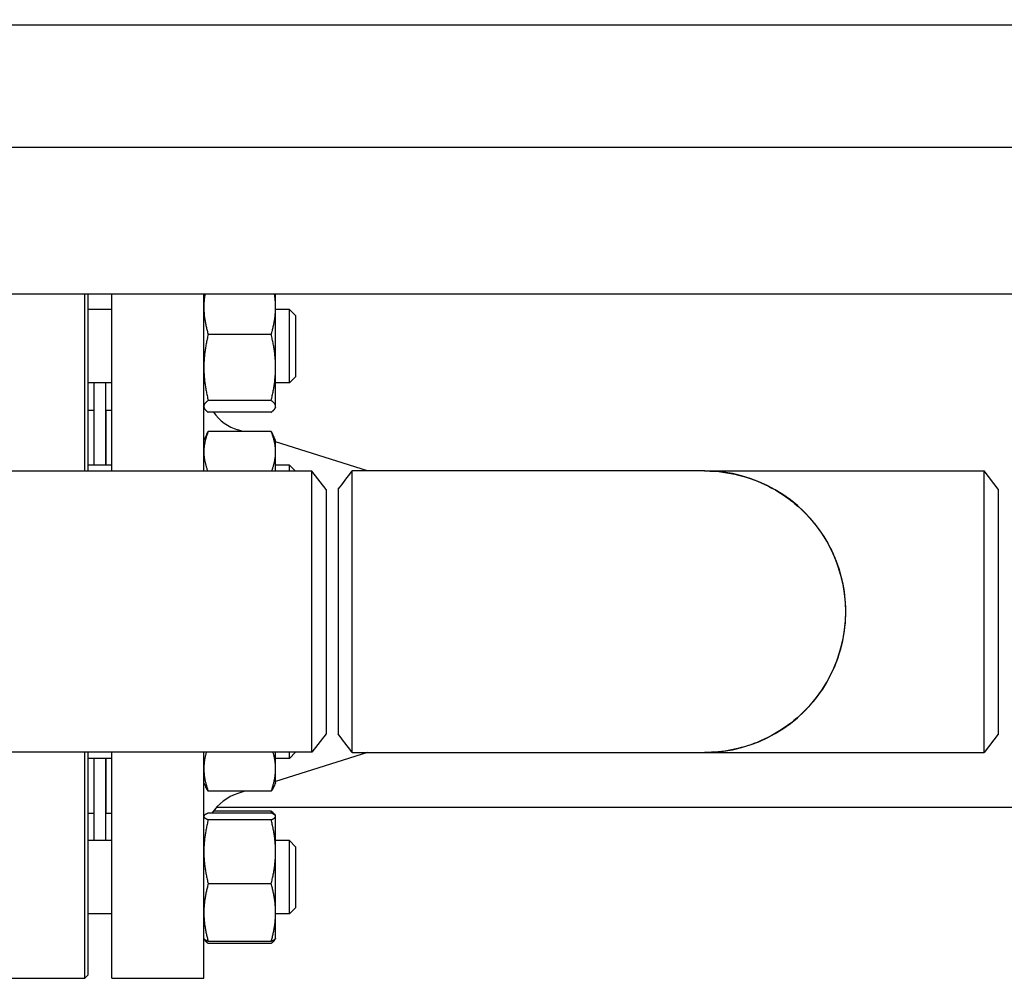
# Model space of a CAD drawing. Header units: inches. Extents: x 18 to 846, y -67 to 561.
# Tile 633 of 656: x 501 to 511, y 534 to 544. Entities that reach past the tile are written whole.
import ezdxf

# ---------------------------------------------------------------- set-up
doc = ezdxf.new("R2010")
doc.units = ezdxf.units.IN
doc.header["$LTSCALE"] = 24
doc.header["$MEASUREMENT"] = 0
doc.layers.add('Dimension (ANSI)', color=7, linetype='Continuous', lineweight=25)
doc.layers.add('Visible (ANSI)', color=7, linetype='Continuous', lineweight=30)
doc.styles.add('Note Text (ANSI)', font='tahoma.ttf')
doc.dimstyles.new('SB Fraction-16 (ANSI)', dxfattribs={"dimscale": 24, "dimtxt": 0.125, "dimasz": 0.098425, "dimexe": 0.125, "dimexo": 0.0625, "dimgap": 0.031496, "dimtad": 0, "dimtih": 1, "dimtoh": 1, "dimdec": 4, "dimrnd": 1e-08, "dimzin": 0, "dimdsep": 46, "dimlunit": 5, "dimtxsty": 'Note Text (ANSI)', "dimcen": 0.09, "dimdle": 0.393701, "dimclrd": 256, "dimclre": 256, "dimclrt": 256, "dimadec": 0, "dimazin": 3, "dimtfac": 0.96, "dimtofl": 0, "dimtmove": 0, "dimatfit": 3, "dimfxl": 1, "dimfrac": 2, "dimtolj": 1, "dimtzin": 12, "dimlwd": -1, "dimlwe": -1, "dimarcsym": 0})

# ---------------------------------------------------------------- blocks, each defined once
blk = doc.blocks.new('*D17')
at = {"layer": 'Defpoints', "color": 0, "transparency": 16777216}
for p in [(538.678, 553.456), (331.678, 544.007), (538.678, 544.007)]:
    blk.add_point(p, dxfattribs=at)
at = {"layer": 'Dimension (ANSI)', "transparency": 16777216}
for p, q in [((331.678, 545.507), (331.678, 556.456)), ((538.678, 545.507), (538.678, 556.456)), ((334.041, 553.456), (422.777, 553.456)), ((536.316, 553.456), (430.677, 553.456))]:
    blk.add_line(p, q, dxfattribs=at)
for points in [[(334.041, 553.849), (334.041, 553.062), (331.678, 553.456)], [(536.316, 553.849), (536.316, 553.062), (538.678, 553.456)]]:
    blk.add_solid(points, dxfattribs=at)
at = {"layer": 'Dimension (ANSI)', "transparency": 16777216, "insert": (423.532, 555.018), "char_height": 3, "attachment_point": 1, "style": 'Note Text (ANSI)'}
blk.add_mtext('\\A1;207', dxfattribs=at)

msp = doc.modelspace()

# ---------------------------------------------------------------- linework, layer by layer
at = {"layer": 'Visible (ANSI)'}
for p, q in [((512.58468, 544.00673), (494.86593, 544.00673)), ((492.11593, 542.75673), (537.04636, 542.75673)), ((492.11593, 541.25673), (535.54636, 541.25673)), ((502.08968, 539.44423), (502.08968, 541.25673)), ((502.12093, 541.25673), (502.12093, 539.44423)), ((502.36843, 539.44423), (502.36843, 541.25673)), ((503.30843, 539.44423), (503.30843, 541.25673)), ((504.04243, 541.12143), (504.04243, 541.25673)), ((504.04243, 540.50521), (504.04243, 541.12143)), ((502.36843, 541.09794), (502.12093, 541.09794)), ((504.18343, 541.09794), (504.04243, 541.09794)), ((504.18343, 540.34794), (504.18343, 541.09794)), ((504.24593, 541.03544), (504.18343, 541.09794)), ((504.24593, 541.03544), (504.24593, 540.41044)), ((503.99734, 540.84345), (503.35352, 540.84345)), ((504.04243, 540.10671), (504.04243, 540.50521)), ((504.24593, 540.41044), (504.18343, 540.34794)), ((502.36843, 540.34794), (502.12093, 540.34794)), ((502.18343, 540.34794), (502.18343, 539.50682)), ((502.30343, 540.34794), (502.30343, 539.50682)), ((504.18343, 540.34794), (504.04243, 540.34794)), ((503.99734, 540.16697), (503.35352, 540.16697)), ((504.04243, 540.09794), (504.04243, 540.10671)), ((502.12093, 540.06673), (502.18343, 540.06673)), ((502.30843, 539.50682), (502.30843, 540.06673)), ((502.30843, 540.06673), (502.36843, 540.06673)), ((503.30843, 540.09794), (503.31258, 540.08904)), ((503.99734, 540.04646), (503.35352, 540.04646)), ((504.04243, 540.09794), (504.03828, 540.08904)), ((502.30843, 539.94673), (502.30343, 539.94673)), ((503.30843, 539.75682), (503.33755, 539.81928)), ((503.99734, 539.85032), (503.35352, 539.85032)), ((503.70754, 539.85032), (503.65745, 539.86618)), ((504.04243, 539.75682), (504.0133, 539.81928)), ((504.04243, 539.64135), (504.04243, 539.75682)), ((504.98176, 539.44673), (504.04243, 539.74425)), ((504.04243, 539.44423), (504.04243, 539.64135)), ((502.36843, 539.50682), (502.12093, 539.50682)), ((504.18343, 539.50682), (504.04243, 539.50682)), ((504.18343, 539.44423), (504.18343, 539.50682)), ((504.24593, 539.44432), (504.18343, 539.50682)), ((504.41456, 539.44423), (467.5773, 539.44423)), ((504.24593, 539.44432), (504.24593, 539.44423)), ((504.41456, 536.56923), (504.41456, 539.44423)), ((504.55843, 539.25673), (504.41456, 539.44423)), ((508.43072, 539.44673), (504.82582, 539.44673)), ((508.43072, 539.44673), (511.28956, 539.44673)), ((511.28956, 536.56673), (511.28956, 539.44673)), ((511.43343, 539.25923), (511.28956, 539.44673)), ((504.55843, 539.25673), (504.55843, 536.75673)), ((504.68343, 539.25919), (504.68343, 536.75425)), ((511.43343, 539.25923), (511.43343, 536.75423)), ((504.55843, 536.75673), (504.41456, 536.56923)), ((511.43343, 536.75423), (511.28956, 536.56673)), ((504.41456, 536.56923), (467.5773, 536.56923)), ((502.08968, 534.25673), (502.08968, 536.56923)), ((502.12093, 536.56923), (502.12093, 534.28798)), ((502.36843, 536.50664), (502.12093, 536.50664)), ((502.18343, 536.50664), (502.18343, 535.66552)), ((502.30343, 536.50664), (502.30343, 535.66552)), ((502.30843, 535.94673), (502.30843, 536.50664)), ((502.36843, 534.25673), (502.36843, 536.56923)), ((503.30843, 534.25673), (503.30843, 536.56923)), ((504.04243, 536.40016), (504.04243, 536.56923)), ((504.98176, 536.56673), (504.04243, 536.26921)), ((504.18343, 536.50664), (504.04243, 536.50664)), ((504.18343, 536.50664), (504.18343, 536.56923)), ((504.24593, 536.56914), (504.18343, 536.50664)), ((504.24593, 536.56923), (504.24593, 536.56914)), ((504.82582, 536.56673), (508.43072, 536.56673)), ((508.43072, 536.56673), (511.28956, 536.56673)), ((504.04243, 536.25664), (504.04243, 536.40016)), ((503.30843, 536.25664), (503.32791, 536.21487)), ((504.04243, 536.25664), (504.02295, 536.21487)), ((503.99734, 536.17009), (503.35352, 536.17009)), ((503.72946, 536.17009), (503.65745, 536.14728)), ((502.30843, 536.06673), (502.30343, 536.06673)), ((502.30343, 536.00673), (502.30843, 536.00673)), ((503.43826, 536.00673), (512.86696, 536.00673)), ((502.12093, 535.94673), (502.18343, 535.94673)), ((502.30843, 535.94673), (502.36843, 535.94673)), ((503.30843, 535.91552), (503.30972, 535.9183)), ((503.99734, 535.94664), (503.35352, 535.94664)), ((503.99734, 535.87888), (503.35352, 535.87888)), ((503.99734, 535.967), (503.40575, 535.967)), ((504.04114, 535.9183), (504.03828, 535.92442)), ((504.04243, 535.91552), (504.04114, 535.9183)), ((504.04243, 535.91276), (504.04243, 535.91552)), ((504.04243, 535.55082), (504.04243, 535.91276)), ((502.36843, 535.66552), (502.12093, 535.66552)), ((504.18343, 535.66552), (504.04243, 535.66552)), ((504.18343, 534.91552), (504.18343, 535.66552)), ((504.24593, 535.60302), (504.18343, 535.66552)), ((504.24593, 535.60302), (504.24593, 534.97802)), ((504.04243, 534.92858), (504.04243, 535.55082)), ((503.99734, 535.22276), (503.35352, 535.22276)), ((504.24593, 534.97802), (504.18343, 534.91552)), ((502.36843, 534.91552), (502.12093, 534.91552)), ((504.04243, 534.66552), (504.04243, 534.92858)), ((504.18343, 534.91552), (504.04243, 534.91552)), ((503.30843, 534.66552), (503.30972, 534.66275)), ((503.30972, 534.66275), (503.31258, 534.65662)), ((503.99734, 534.63441), (503.35352, 534.63441)), ((503.99734, 534.61405), (503.35352, 534.61405)), ((504.04114, 534.66275), (504.03828, 534.65662)), ((504.04243, 534.66552), (504.04114, 534.66275)), ((502.12093, 534.28798), (502.08968, 534.25673)), ((501.18343, 534.25673), (502.08968, 534.25673)), ((502.36843, 534.25673), (503.30843, 534.25673))]:
    msp.add_line(p, q, dxfattribs=at)
for centre, radius, start, end in [((503.80843, 540.34284), 0.5, 216.354251, 252.425284), ((508.43343, 538.00673), 1.44, 269.94622, 90.05378), ((503.80843, 535.67062), 0.5, 107.574716, 146.49188)]:
    msp.add_arc(centre, radius, start, end, dxfattribs=at)
for points, weights in [([(503.31972, 541.25673), (503.30843, 541.1878), (503.30843, 541.12143)], [1.0189754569, 1.01917066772, 1]), ([(504.04243, 541.12143), (504.04243, 541.1878), (504.03114, 541.25673)], [1, 1.01917066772, 1.0189754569]), ([(503.30843, 541.12143), (503.30843, 540.99242), (503.35352, 540.84345)], [1, 1.0379548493, 1]), ([(503.99734, 540.84345), (504.04243, 540.99242), (504.04243, 541.12143)], [1, 1.0379548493, 1]), ([(503.35352, 540.84345), (503.30843, 540.66218), (503.30843, 540.50521)], [1, 1.0379548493, 1]), ([(504.04243, 540.50521), (504.04243, 540.66218), (503.99734, 540.84345)], [1, 1.0379548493, 1]), ([(503.30843, 540.50521), (503.30843, 540.34823), (503.35352, 540.16697)], [1, 1.0379548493, 1]), ([(503.99734, 540.16697), (504.04243, 540.34823), (504.04243, 540.50521)], [1, 1.0379548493, 1]), ([(503.35352, 540.16697), (503.30843, 540.13468), (503.30843, 540.10671)], [1, 1.0379548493, 1]), ([(503.30843, 540.10671), (503.30843, 540.07875), (503.35352, 540.04646)], [1, 1.0379548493, 1]), ([(504.04243, 540.10671), (504.04243, 540.13468), (503.99734, 540.16697)], [1, 1.0379548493, 1]), ([(503.99734, 540.04646), (504.04243, 540.07875), (504.04243, 540.10671)], [1, 1.0379548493, 1]), ([(503.35352, 539.85032), (503.30843, 539.73833), (503.30843, 539.64135)], [1, 1.0379548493, 1]), ([(503.33755, 539.81928), (503.34462, 539.83442), (503.35352, 539.85032)], [1.01175569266, 1.00727059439, 1]), ([(504.04243, 539.64135), (504.04243, 539.73833), (503.99734, 539.85032)], [1, 1.0379548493, 1]), ([(503.99734, 539.85032), (504.00624, 539.83442), (504.0133, 539.81928)], [1, 1.00727059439, 1.01175569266]), ([(503.30843, 539.64135), (503.30843, 539.54918), (503.34885, 539.44423)], [1, 1.03600393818, 1.00370126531]), ([(504.00201, 539.44423), (504.04243, 539.54918), (504.04243, 539.64135)], [1.00370126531, 1.03600393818, 1]), ([(503.33358, 536.56923), (503.30843, 536.4812), (503.30843, 536.40016)], [1.01415327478, 1.02854559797, 1]), ([(504.04243, 536.40016), (504.04243, 536.4812), (504.01728, 536.56923)], [1, 1.02854559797, 1.01415327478]), ([(503.30843, 536.40016), (503.30843, 536.29338), (503.35352, 536.17009)], [1, 1.0379548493, 1]), ([(503.99734, 536.17009), (504.04243, 536.29338), (504.04243, 536.40016)], [1, 1.0379548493, 1]), ([(503.35352, 536.17009), (503.33793, 536.19337), (503.32791, 536.21487)], [1, 1.01279805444, 1.01696531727]), ([(504.02295, 536.21487), (504.01292, 536.19337), (503.99734, 536.17009)], [1.01696531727, 1.01279805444, 1]), ([(503.35352, 535.94664), (503.30843, 535.92849), (503.30843, 535.91276)], [1, 1.0379548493, 1]), ([(503.30843, 535.91276), (503.30843, 535.89704), (503.35352, 535.87888)], [1, 1.0379548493, 1]), ([(503.35352, 535.87888), (503.30843, 535.70308), (503.30843, 535.55082)], [1, 1.0379548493, 1]), ([(504.00414, 535.94382), (504.00089, 535.95529), (503.99734, 535.967)], [1.00532800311, 1.00288298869, 1]), ([(503.99734, 535.967), (504.02899, 535.94434), (504.03828, 535.92442)], [1, 1.02634702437, 1.01611555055]), ([(504.04243, 535.91276), (504.04243, 535.92849), (503.99734, 535.94664)], [1, 1.0379548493, 1]), ([(503.99734, 535.87888), (504.04243, 535.89704), (504.04243, 535.91276)], [1, 1.0379548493, 1]), ([(504.04243, 535.55082), (504.04243, 535.70308), (503.99734, 535.87888)], [1, 1.0379548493, 1]), ([(503.30843, 535.55082), (503.30843, 535.39857), (503.35352, 535.22276)], [1, 1.0379548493, 1]), ([(503.99734, 535.22276), (504.04243, 535.39857), (504.04243, 535.55082)], [1, 1.0379548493, 1]), ([(503.35352, 535.22276), (503.30843, 535.06511), (503.30843, 534.92858)], [1, 1.0379548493, 1]), ([(504.04243, 534.92858), (504.04243, 535.06511), (503.99734, 535.22276)], [1, 1.0379548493, 1]), ([(503.30843, 534.92858), (503.30843, 534.79206), (503.35352, 534.63441)], [1, 1.0379548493, 1]), ([(503.99734, 534.63441), (504.04243, 534.79206), (504.04243, 534.92858)], [1, 1.0379548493, 1]), ([(503.35352, 534.63441), (503.31587, 534.64956), (503.30972, 534.66275)], [1, 1.0314924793, 1.01072411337]), ([(503.31094, 534.66056), (503.31885, 534.63887), (503.35352, 534.61405)], [1.01375847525, 1.02892942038, 1]), ([(504.04114, 534.66275), (504.03499, 534.64956), (503.99734, 534.63441)], [1.01072411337, 1.0314924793, 1]), ([(503.99734, 534.61405), (504.03201, 534.63887), (504.03991, 534.66056)], [1, 1.02892942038, 1.01375847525])]:
    msp.add_rational_spline(points, weights, degree=2, dxfattribs=at)
for points in [[(504.68343, 539.25923), (504.73089, 539.32173), (504.77835, 539.38423), (504.82582, 539.44673)], [(504.82582, 536.56673), (504.77835, 536.62923), (504.73089, 536.69173), (504.68343, 536.75423)]]:
    msp.add_open_spline(points, degree=3, dxfattribs=at)
for points, knots in [([(504.82582, 536.56675), (504.82582, 536.56683), (504.82582, 536.60208), (504.82581, 536.74931), (504.82581, 536.87269), (504.82581, 537.18397), (504.82581, 537.37147), (504.8258, 537.77897), (504.8258, 537.99925), (504.8258, 538.42568), (504.82581, 538.63157), (504.82581, 538.99049), (504.82581, 539.14276), (504.82581, 539.36096), (504.82582, 539.4268), (504.82582, 539.44542), (504.82582, 539.44671), (504.82582, 539.44668)], [-1.57267431, -1.57267431, -1.57267431, -1.57267431, -1.1908901, -1.1908901, -0.74775686, -0.74775686, -0.30609723, -0.30609723, 0.1436733, 0.1436733, 0.59274122, 0.59274122, 1.04590561, 1.04590561, 1.49882494, 1.49882494, 1.57267431, 1.57267431, 1.57267431, 1.57267431]), ([(508.43073, 539.44668), (508.46617, 539.44671), (508.50162, 539.44542), (508.75375, 539.4268), (508.96661, 539.36096), (509.34243, 539.14276), (509.50511, 538.99049), (509.74654, 538.63157), (509.82588, 538.42568), (509.88751, 537.99925), (509.8696, 537.77897), (509.74096, 537.37147), (509.63201, 537.18397), (509.34376, 536.87269), (509.16442, 536.74931), (508.79711, 536.60208), (508.61397, 536.56683), (508.43072, 536.56675)], [-1.57267427, -1.57267427, -1.57267427, -1.57267427, -1.49882494, -1.49882494, -1.04590561, -1.04590561, -0.59274122, -0.59274122, -0.1436733, -0.1436733, 0.30609723, 0.30609723, 0.74775686, 0.74775686, 1.1908901, 1.1908901, 1.57267427, 1.57267427, 1.57267427, 1.57267427])]:
    msp.add_open_spline(points, degree=3, knots=knots, dxfattribs=at)

# ---------------------------------------------------------------- dimensions: what is measured, and where the dimension line sits
at = {"layer": 'Dimension (ANSI)'}
dim = msp.add_linear_dim(base=(538.67843, 553.45555), p1=(331.67843, 544.00673), p2=(538.67843, 544.00673), dimstyle='SB Fraction-16 (ANSI)', override={"dimgap": 0.031496, "dimtih": 0, "dimtoh": 0, "dimdec": 4, "dimtol": 0, "dimlim": 0, "dimtp": 0, "dimtm": 0, "dimtdec": 2, "dimatfit": 1}, dxfattribs=at)
dim.commit()
dim.dimension.update_dxf_attribs({"geometry": '*D17', "text_midpoint": (426.72685, 553.45555), "dimtype": 160})

doc.saveas('drawing.dxf')
